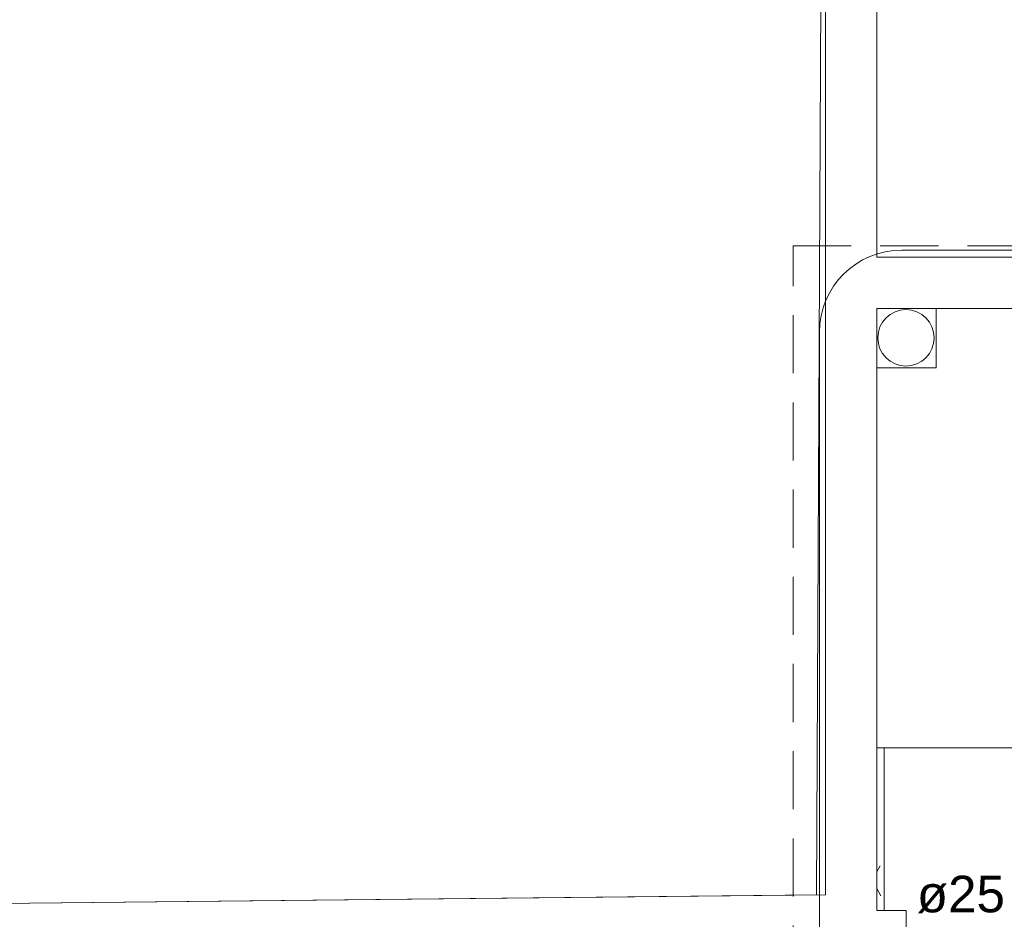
# Model space of a CAD drawing. Header units: millimetres. Extents: x 567 to 934, y -1 to 364.
# Tile 621 of 656: x 749.12 to 754.5, y 105.31 to 110.22. Entities that reach past the tile are written whole.
import ezdxf

# ---------------------------------------------------------------- set-up
doc = ezdxf.new("R2010")
doc.units = ezdxf.units.MM
doc.header["$MEASUREMENT"] = 0
doc.linetypes.add('HIDDEN2', pattern=[0.47625, 0.3175, -0.15875])
doc.linetypes.add('NULL', pattern=[0])
for name, color, linetype, lineweight in [('A-ANNO-SYMB', 7, 'Continuous', 9), ('A-WALL', 7, 'Continuous', 25), ('AF-Textos conduto', 7, 'Continuous', 9), ('ARQ-ALV-REB', 7, 'Continuous', 18), ('C-PROP-LINE', 7, 'Continuous', 25), ('Caixas e Ralos - TIGRE', 7, 'Continuous', 13), ('DI-Detalhes', 1, 'HIDDEN2', 9), ('Peças hidrossanitárias', 7, 'Continuous', 13)]:
    doc.layers.add(name, color=color, linetype=linetype, lineweight=lineweight)
doc.styles.add('Arial', font='arial.ttf')

msp = doc.modelspace()

# ---------------------------------------------------------------- linework, layer by layer
at = {"layer": 'A-ANNO-SYMB', "color": 8, "linetype": 'Continuous', "lineweight": 5}
for p, q in [((760.7139, 108.9623), (753.9367, 108.9623)), ((753.4867, 108.5123), (753.4867, 105.1803))]:
    msp.add_line(p, q, dxfattribs=at)
msp.add_arc((753.9367, 108.5123), 0.45, 90, 180, dxfattribs=at)
at = {"layer": 'A-WALL', "color": 8, "lineweight": 5}
for p, q in [((753.519, 115.8143), (753.519, 105.4403)), ((753.799, 108.9227), (753.799, 115.7541)), ((761.079, 108.9227), (753.799, 108.9227)), ((753.799, 105.3555), (753.799, 108.6427)), ((753.799, 108.6427), (761.079, 108.6427)), ((753.519, 105.4403), (740.6379, 105.3051)), ((753.9596, 105.3555), (753.799, 105.3555)), ((753.9596, 105.0427), (753.9596, 105.3555))]:
    msp.add_line(p, q, dxfattribs=at)
at = {"layer": 'ARQ-ALV-REB', "color": 8, "lineweight": 5}
for p, q in [((754.1235, 108.6427), (754.1235, 108.3182)), ((754.1235, 108.3182), (753.799, 108.3182))]:
    msp.add_line(p, q, dxfattribs=at)
at = {"layer": 'C-PROP-LINE', "color": 8, "lineweight": 5}
for p, q in [((753.5196, 116.2145), (753.471, 105.4398)), ((753.471, 105.4398), (740.8896, 105.3078))]:
    msp.add_line(p, q, dxfattribs=at)
at = {"layer": 'Caixas e Ralos - TIGRE', "color": 8, "lineweight": 5}
for p, q in [((754.1235, 108.3182), (754.1235, 108.6427)), ((753.799, 108.3182), (754.1235, 108.3182))]:
    msp.add_line(p, q, dxfattribs=at)
for start, end in [(90, 270), (270, 90)]:
    msp.add_arc((753.959, 108.4827), 0.154, start, end, dxfattribs=at)
at = {"layer": 'DI-Detalhes'}
msp.add_lwpolyline([(753.3421, 108.9843), (761.2277, 108.9843), (761.2277, 104.4788), (753.3421, 104.4788), (753.3421, 108.9843)], dxfattribs=at)
at = {"layer": 'Peças hidrossanitárias', "color": 8, "lineweight": 5}
for p, q in [((754.1235, 108.6427), (754.1235, 108.3182)), ((754.1235, 108.3182), (753.799, 108.3182)), ((753.839, 106.2427), (753.799, 106.2427)), ((758.999, 106.2427), (753.839, 106.2427)), ((753.839, 105.3562), (753.839, 106.2427))]:
    msp.add_line(p, q, dxfattribs=at)
at = {"layer": 'Peças hidrossanitárias', "color": 8, "linetype": 'Continuous', "lineweight": 5}
for p, q in [((753.8183, 105.5992), (753.799, 105.5659)), ((753.8217, 105.4349), (753.799, 105.4743))]:
    msp.add_line(p, q, dxfattribs=at)

# ---------------------------------------------------------------- texts
at = {"layer": 'AF-Textos conduto', "linetype": 'NULL', "insert": (754.0183, 105.3393), "char_height": 0.2, "width": 0.962805, "attachment_point": 7, "line_spacing_factor": 0.6, "style": 'Arial'}
msp.add_mtext('ø25', dxfattribs=at)

doc.saveas('drawing.dxf')
